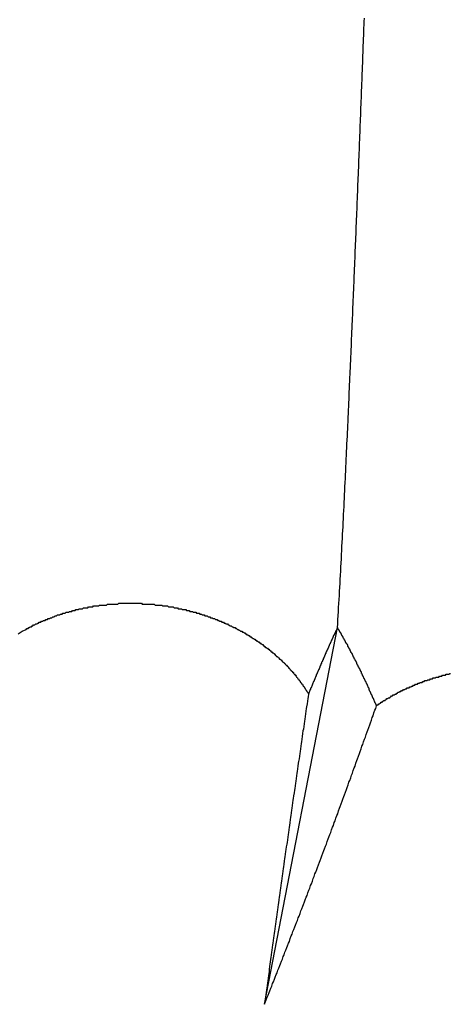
# Model space of a CAD drawing. Extents: x 1107 to 4046, y 937 to 3355.
# Tile 485 of 656: x 2190.1 to 2190.579, y 2668.053 to 2669.148. Entities that reach past the tile are written whole.
import ezdxf

# ---------------------------------------------------------------- set-up
doc = ezdxf.new("R2010")
doc.units = 0
doc.layers.add('KF_VIDA_L___C_REAR', color=7, linetype='CONTINUOUS')

# ---------------------------------------------------------------- blocks, each defined once
blk = doc.blocks.new('KF_VIDA_L___C_REAR')
at = {"layer": 'KF_VIDA_L___C_REAR'}
blk.add_line((3.393293, 978.840249), (3.474426, 979.258898), dxfattribs=at)
for points in [[(3.47443, 979.259, 0), (3.47469, 979.263, 0), (3.47496, 979.268, 0), (3.47522, 979.272, 0), (3.47548, 979.277, 0), (3.47574, 979.281, 0), (3.476, 979.286, 0), (3.47626, 979.29, 0), (3.47651, 979.295, 0), (3.47676, 979.299, 0), (3.47701, 979.304, 0), (3.47726, 979.308, 0), (3.47751, 979.313, 0), (3.47776, 979.317, 0), (3.478, 979.322, 0), (3.47825, 979.326, 0), (3.47849, 979.331, 0), (3.47873, 979.335, 0), (3.47897, 979.34, 0), (3.47921, 979.345, 0), (3.47944, 979.349, 0), (3.47967, 979.354, 0), (3.47991, 979.358, 0), (3.48014, 979.363, 0), (3.48037, 979.367, 0), (3.48059, 979.371, 0), (3.48082, 979.376, 0), (3.48105, 979.38, 0), (3.48127, 979.385, 0), (3.48149, 979.389, 0), (3.48171, 979.394, 0), (3.48193, 979.398, 0), (3.48215, 979.403, 0), (3.48236, 979.407, 0), (3.48257, 979.411, 0), (3.48279, 979.416, 0), (3.483, 979.42, 0), (3.48321, 979.425, 0), (3.48341, 979.429, 0), (3.48362, 979.433, 0), (3.48383, 979.438, 0), (3.48403, 979.442, 0), (3.48423, 979.446, 0), (3.48443, 979.451, 0), (3.48463, 979.455, 0), (3.48483, 979.459, 0), (3.48502, 979.463, 0), (3.48522, 979.468, 0), (3.48541, 979.472, 0), (3.4856, 979.476, 0), (3.48579, 979.48, 0), (3.48598, 979.484, 0), (3.48617, 979.488, 0), (3.48636, 979.493, 0), (3.48654, 979.497, 0), (3.48672, 979.501, 0), (3.4869, 979.505, 0), (3.48708, 979.509, 0), (3.48726, 979.513, 0), (3.48744, 979.517, 0), (3.48762, 979.521, 0), (3.48779, 979.525, 0), (3.48797, 979.529, 0), (3.48814, 979.533, 0), (3.48831, 979.537, 0), (3.48849, 979.541, 0), (3.48866, 979.544, 0), (3.48883, 979.548, 0), (3.48901, 979.552, 0), (3.48918, 979.556, 0), (3.48935, 979.56, 0), (3.48952, 979.564, 0), (3.48969, 979.568, 0), (3.48986, 979.572, 0), (3.49003, 979.576, 0), (3.4902, 979.58, 0), (3.49037, 979.584, 0), (3.49053, 979.588, 0), (3.4907, 979.592, 0), (3.49087, 979.596, 0), (3.49104, 979.6, 0), (3.4912, 979.603, 0), (3.49137, 979.607, 0), (3.49154, 979.611, 0), (3.4917, 979.615, 0), (3.49187, 979.619, 0), (3.49203, 979.623, 0), (3.49219, 979.627, 0), (3.49236, 979.631, 0), (3.49252, 979.635, 0), (3.49268, 979.639, 0), (3.49285, 979.643, 0), (3.49301, 979.647, 0), (3.49317, 979.65, 0), (3.49333, 979.654, 0), (3.49349, 979.658, 0), (3.49366, 979.662, 0), (3.49382, 979.666, 0), (3.49398, 979.67, 0), (3.49414, 979.674, 0), (3.4943, 979.678, 0), (3.49445, 979.682, 0), (3.49461, 979.686, 0), (3.49477, 979.689, 0), (3.49493, 979.693, 0), (3.49509, 979.697, 0), (3.49525, 979.701, 0), (3.4954, 979.705, 0), (3.49556, 979.709, 0), (3.49572, 979.713, 0), (3.49587, 979.717, 0), (3.49603, 979.721, 0), (3.49618, 979.724, 0), (3.49634, 979.728, 0), (3.49649, 979.732, 0), (3.49665, 979.736, 0), (3.4968, 979.74, 0), (3.49696, 979.744, 0), (3.49711, 979.748, 0), (3.49726, 979.752, 0), (3.49742, 979.756, 0), (3.49757, 979.759, 0), (3.49772, 979.763, 0), (3.49787, 979.767, 0), (3.49803, 979.771, 0), (3.49818, 979.775, 0), (3.49833, 979.779, 0), (3.49848, 979.783, 0), (3.49863, 979.787, 0), (3.49878, 979.79, 0), (3.49893, 979.794, 0), (3.49908, 979.798, 0), (3.49923, 979.802, 0), (3.49938, 979.806, 0), (3.49953, 979.81, 0), (3.49968, 979.814, 0), (3.49983, 979.818, 0), (3.49998, 979.821, 0), (3.50013, 979.825, 0), (3.50028, 979.829, 0), (3.50042, 979.833, 0), (3.50057, 979.837, 0), (3.50072, 979.841, 0), (3.50087, 979.845, 0), (3.50101, 979.848, 0), (3.50116, 979.852, 0), (3.50131, 979.856, 0), (3.50145, 979.86, 0), (3.5016, 979.864, 0), (3.50175, 979.868, 0), (3.50189, 979.872, 0), (3.50204, 979.875, 0), (3.50218, 979.879, 0), (3.50233, 979.883, 0), (3.50247, 979.887, 0), (3.50262, 979.891, 0), (3.50276, 979.895, 0), (3.50291, 979.899, 0), (3.50305, 979.902, 0), (3.5032, 979.906, 0), (3.50334, 979.91, 0), (3.50349, 979.914, 0), (3.50363, 979.918, 0), (3.50377, 979.922, 0), (3.50392, 979.926, 0), (3.50406, 979.929, 0), (3.5042, 979.933, 0), (3.50435, 979.937, 0)], [(3.12798, 979.257, 0), (3.12872, 979.258, 0), (3.12946, 979.258, 0), (3.13021, 979.258, 0), (3.13096, 979.259, 0), (3.13172, 979.259, 0), (3.13247, 979.26, 0), (3.13324, 979.26, 0), (3.134, 979.26, 0), (3.13477, 979.261, 0), (3.13554, 979.261, 0), (3.13632, 979.262, 0), (3.1371, 979.262, 0), (3.13788, 979.262, 0), (3.13867, 979.263, 0), (3.13946, 979.263, 0), (3.14025, 979.263, 0), (3.14105, 979.264, 0), (3.14185, 979.264, 0), (3.14265, 979.265, 0), (3.14346, 979.265, 0), (3.14426, 979.265, 0), (3.14508, 979.266, 0), (3.14589, 979.266, 0), (3.14671, 979.266, 0), (3.14753, 979.267, 0), (3.14836, 979.267, 0), (3.14918, 979.267, 0), (3.15001, 979.268, 0), (3.15085, 979.268, 0), (3.15168, 979.268, 0), (3.15252, 979.269, 0), (3.15336, 979.269, 0), (3.15421, 979.269, 0), (3.15505, 979.27, 0), (3.1559, 979.27, 0), (3.15676, 979.27, 0), (3.15761, 979.271, 0), (3.15847, 979.271, 0), (3.15933, 979.271, 0), (3.1602, 979.272, 0), (3.16106, 979.272, 0), (3.16193, 979.272, 0), (3.1628, 979.273, 0), (3.16367, 979.273, 0), (3.16455, 979.273, 0), (3.16543, 979.273, 0), (3.16631, 979.274, 0), (3.16719, 979.274, 0), (3.16808, 979.274, 0), (3.16896, 979.275, 0), (3.16985, 979.275, 0), (3.17075, 979.275, 0), (3.17164, 979.275, 0), (3.17254, 979.276, 0), (3.17344, 979.276, 0), (3.17434, 979.276, 0), (3.17524, 979.276, 0), (3.17614, 979.277, 0), (3.17705, 979.277, 0), (3.17796, 979.277, 0), (3.17887, 979.277, 0), (3.17978, 979.278, 0), (3.1807, 979.278, 0), (3.18162, 979.278, 0), (3.18253, 979.278, 0), (3.18345, 979.279, 0), (3.18438, 979.279, 0), (3.1853, 979.279, 0), (3.18623, 979.279, 0), (3.18715, 979.28, 0), (3.18808, 979.28, 0), (3.18901, 979.28, 0), (3.18995, 979.28, 0), (3.19088, 979.28, 0), (3.19181, 979.281, 0), (3.19275, 979.281, 0), (3.19369, 979.281, 0), (3.19463, 979.281, 0), (3.19557, 979.281, 0), (3.19651, 979.281, 0), (3.19746, 979.282, 0), (3.1984, 979.282, 0), (3.19935, 979.282, 0), (3.2003, 979.282, 0), (3.20125, 979.282, 0), (3.2022, 979.282, 0), (3.20315, 979.283, 0), (3.2041, 979.283, 0), (3.20506, 979.283, 0), (3.20601, 979.283, 0), (3.20697, 979.283, 0), (3.20793, 979.283, 0), (3.20888, 979.283, 0), (3.20984, 979.284, 0), (3.2108, 979.284, 0), (3.21176, 979.284, 0), (3.21273, 979.284, 0), (3.21369, 979.284, 0), (3.21465, 979.284, 0), (3.21562, 979.284, 0), (3.21658, 979.284, 0), (3.21755, 979.284, 0), (3.21851, 979.285, 0), (3.21948, 979.285, 0), (3.22045, 979.285, 0), (3.22141, 979.285, 0), (3.22238, 979.285, 0), (3.22335, 979.285, 0), (3.22432, 979.285, 0), (3.22529, 979.285, 0), (3.22626, 979.285, 0), (3.22722, 979.285, 0), (3.22819, 979.285, 0), (3.22916, 979.285, 0), (3.23013, 979.285, 0), (3.2311, 979.286, 0), (3.23207, 979.286, 0), (3.23304, 979.286, 0), (3.23401, 979.286, 0), (3.23498, 979.286, 0), (3.23595, 979.286, 0), (3.23692, 979.286, 0), (3.23789, 979.286, 0), (3.23886, 979.286, 0), (3.23983, 979.286, 0), (3.2408, 979.286, 0), (3.24177, 979.286, 0), (3.24274, 979.286, 0), (3.24371, 979.286, 0), (3.24467, 979.286, 0), (3.24564, 979.286, 0), (3.24661, 979.286, 0), (3.24757, 979.286, 0), (3.24854, 979.286, 0), (3.2495, 979.286, 0), (3.25047, 979.286, 0), (3.25143, 979.286, 0), (3.25239, 979.286, 0), (3.25336, 979.286, 0), (3.25432, 979.286, 0), (3.25528, 979.286, 0), (3.25624, 979.286, 0), (3.25719, 979.285, 0), (3.25815, 979.285, 0), (3.25911, 979.285, 0), (3.26006, 979.285, 0), (3.26102, 979.285, 0), (3.26197, 979.285, 0), (3.26292, 979.285, 0), (3.26387, 979.285, 0), (3.26482, 979.285, 0), (3.26577, 979.285, 0), (3.26672, 979.285, 0), (3.26767, 979.285, 0), (3.26861, 979.285, 0), (3.26955, 979.285, 0), (3.27049, 979.285, 0), (3.27143, 979.284, 0), (3.27237, 979.284, 0), (3.27331, 979.284, 0), (3.27424, 979.284, 0), (3.27518, 979.284, 0), (3.27611, 979.284, 0), (3.27704, 979.284, 0), (3.27797, 979.284, 0), (3.27889, 979.284, 0), (3.27982, 979.283, 0), (3.28074, 979.283, 0), (3.28166, 979.283, 0), (3.28258, 979.283, 0), (3.2835, 979.283, 0), (3.28442, 979.283, 0), (3.28534, 979.283, 0), (3.28626, 979.282, 0), (3.28718, 979.282, 0), (3.2881, 979.282, 0), (3.28902, 979.282, 0), (3.28994, 979.282, 0), (3.29086, 979.282, 0), (3.29179, 979.282, 0), (3.29271, 979.281, 0), (3.29364, 979.281, 0), (3.29456, 979.281, 0), (3.29549, 979.281, 0), (3.29641, 979.281, 0), (3.29734, 979.28, 0), (3.29826, 979.28, 0), (3.29919, 979.28, 0), (3.30012, 979.28, 0), (3.30104, 979.28, 0), (3.30197, 979.279, 0), (3.3029, 979.279, 0), (3.30383, 979.279, 0), (3.30475, 979.279, 0), (3.30568, 979.279, 0), (3.30661, 979.278, 0), (3.30753, 979.278, 0), (3.30846, 979.278, 0), (3.30939, 979.278, 0), (3.31031, 979.277, 0), (3.31124, 979.277, 0), (3.31216, 979.277, 0), (3.31309, 979.277, 0), (3.31401, 979.276, 0), (3.31494, 979.276, 0), (3.31586, 979.276, 0), (3.31678, 979.276, 0), (3.31771, 979.275, 0), (3.31863, 979.275, 0), (3.31955, 979.275, 0), (3.32047, 979.275, 0), (3.32139, 979.274, 0), (3.32231, 979.274, 0), (3.32323, 979.274, 0), (3.32414, 979.273, 0), (3.32506, 979.273, 0), (3.32598, 979.273, 0), (3.32689, 979.272, 0), (3.3278, 979.272, 0), (3.32872, 979.272, 0), (3.32963, 979.272, 0), (3.33054, 979.271, 0), (3.33145, 979.271, 0), (3.33236, 979.271, 0), (3.33326, 979.27, 0), (3.33417, 979.27, 0), (3.33507, 979.27, 0), (3.33598, 979.269, 0), (3.33688, 979.269, 0), (3.33778, 979.269, 0), (3.33868, 979.268, 0), (3.33957, 979.268, 0), (3.34047, 979.268, 0), (3.34136, 979.267, 0), (3.34226, 979.267, 0), (3.34315, 979.266, 0), (3.34403, 979.266, 0), (3.34492, 979.266, 0), (3.34581, 979.265, 0), (3.34669, 979.265, 0), (3.34757, 979.265, 0), (3.34845, 979.264, 0), (3.34933, 979.264, 0), (3.35021, 979.263, 0), (3.35108, 979.263, 0), (3.35195, 979.263, 0), (3.35282, 979.262, 0), (3.35369, 979.262, 0), (3.35455, 979.261, 0), (3.35542, 979.261, 0), (3.35628, 979.261, 0), (3.35713, 979.26, 0), (3.35799, 979.26, 0), (3.35884, 979.259, 0), (3.3597, 979.259, 0), (3.36054, 979.259, 0), (3.36139, 979.258, 0), (3.36223, 979.258, 0), (3.36308, 979.257, 0), (3.36391, 979.257, 0), (3.36475, 979.256, 0), (3.36558, 979.256, 0), (3.36642, 979.255, 0), (3.36724, 979.255, 0), (3.36807, 979.255, 0), (3.36889, 979.254, 0), (3.36971, 979.254, 0), (3.37053, 979.253, 0), (3.37134, 979.253, 0), (3.37216, 979.252, 0), (3.37297, 979.252, 0), (3.37377, 979.251, 0), (3.37457, 979.251, 0), (3.37538, 979.25, 0), (3.37617, 979.25, 0), (3.37697, 979.249, 0), (3.37776, 979.249, 0), (3.37855, 979.248, 0), (3.37933, 979.248, 0), (3.38012, 979.247, 0), (3.3809, 979.247, 0), (3.38167, 979.246, 0), (3.38245, 979.246, 0), (3.38322, 979.245, 0), (3.38399, 979.245, 0), (3.38475, 979.244, 0), (3.38551, 979.244, 0), (3.38627, 979.243, 0), (3.38702, 979.243, 0), (3.38778, 979.242, 0), (3.38852, 979.242, 0), (3.38927, 979.241, 0), (3.39001, 979.241, 0), (3.39075, 979.24, 0), (3.39149, 979.24, 0), (3.39222, 979.239, 0), (3.39295, 979.238, 0), (3.39367, 979.238, 0), (3.39439, 979.237, 0), (3.39511, 979.237, 0), (3.39582, 979.236, 0), (3.39654, 979.236, 0), (3.39724, 979.235, 0), (3.39795, 979.235, 0), (3.39865, 979.234, 0), (3.39934, 979.234, 0), (3.40004, 979.233, 0), (3.40073, 979.232, 0), (3.40141, 979.232, 0), (3.4021, 979.231, 0), (3.40277, 979.231, 0), (3.40345, 979.23, 0), (3.40412, 979.23, 0), (3.40479, 979.229, 0), (3.40545, 979.228, 0), (3.40611, 979.228, 0), (3.40677, 979.227, 0), (3.40742, 979.227, 0), (3.40807, 979.226, 0), (3.40871, 979.226, 0), (3.40935, 979.225, 0), (3.40999, 979.224, 0), (3.41062, 979.224, 0), (3.41125, 979.223, 0), (3.41187, 979.223, 0), (3.4125, 979.222, 0), (3.41311, 979.221, 0), (3.41372, 979.221, 0), (3.41433, 979.22, 0), (3.41494, 979.22, 0), (3.41554, 979.219, 0), (3.41613, 979.219, 0), (3.41672, 979.218, 0), (3.41731, 979.217, 0), (3.41789, 979.217, 0), (3.41847, 979.216, 0), (3.41905, 979.216, 0), (3.41962, 979.215, 0), (3.42018, 979.214, 0), (3.42075, 979.214, 0), (3.42131, 979.213, 0), (3.42186, 979.212, 0), (3.42242, 979.212, 0), (3.42297, 979.211, 0), (3.42352, 979.211, 0), (3.42407, 979.21, 0), (3.42461, 979.209, 0), (3.42516, 979.209, 0), (3.4257, 979.208, 0), (3.42623, 979.207, 0), (3.42677, 979.207, 0), (3.4273, 979.206, 0), (3.42783, 979.206, 0), (3.42835, 979.205, 0), (3.42887, 979.204, 0), (3.42939, 979.204, 0), (3.42991, 979.203, 0), (3.43043, 979.202, 0), (3.43094, 979.202, 0), (3.43144, 979.201, 0), (3.43195, 979.2, 0), (3.43245, 979.2, 0), (3.43295, 979.199, 0), (3.43344, 979.198, 0), (3.43394, 979.198, 0), (3.43443, 979.197, 0), (3.43491, 979.196, 0), (3.43539, 979.196, 0), (3.43587, 979.195, 0), (3.43635, 979.194, 0), (3.43682, 979.194, 0), (3.43729, 979.193, 0), (3.43775, 979.192, 0), (3.43822, 979.192, 0), (3.43867, 979.191, 0), (3.43913, 979.19, 0), (3.43958, 979.189, 0), (3.44003, 979.189, 0), (3.44047, 979.188, 0), (3.44091, 979.187, 0), (3.44135, 979.187, 0), (3.44178, 979.186, 0), (3.44221, 979.185, 0)], [(3.47443, 979.259, 0), (3.47423, 979.258, 0), (3.47402, 979.258, 0), (3.47382, 979.258, 0), (3.47362, 979.257, 0), (3.47341, 979.257, 0), (3.47321, 979.256, 0), (3.473, 979.256, 0), (3.4728, 979.255, 0), (3.47259, 979.255, 0), (3.47238, 979.255, 0), (3.47217, 979.254, 0), (3.47196, 979.254, 0), (3.47175, 979.253, 0), (3.47154, 979.253, 0), (3.47132, 979.252, 0), (3.47111, 979.252, 0), (3.4709, 979.251, 0), (3.47068, 979.251, 0), (3.47047, 979.251, 0), (3.47025, 979.25, 0), (3.47003, 979.25, 0), (3.46981, 979.249, 0), (3.46959, 979.249, 0), (3.46937, 979.248, 0), (3.46915, 979.248, 0), (3.46893, 979.247, 0), (3.46871, 979.247, 0), (3.46848, 979.246, 0), (3.46826, 979.246, 0), (3.46803, 979.245, 0), (3.46781, 979.245, 0), (3.46758, 979.244, 0), (3.46735, 979.244, 0), (3.46712, 979.243, 0), (3.4669, 979.243, 0), (3.46667, 979.242, 0), (3.46643, 979.242, 0), (3.4662, 979.241, 0), (3.46597, 979.241, 0), (3.46574, 979.24, 0), (3.4655, 979.24, 0), (3.46527, 979.239, 0), (3.46503, 979.239, 0), (3.4648, 979.238, 0), (3.46456, 979.238, 0), (3.46432, 979.237, 0), (3.46408, 979.236, 0), (3.46384, 979.236, 0), (3.4636, 979.235, 0), (3.46336, 979.235, 0), (3.46312, 979.234, 0), (3.46287, 979.234, 0), (3.46263, 979.233, 0), (3.46239, 979.233, 0), (3.46214, 979.232, 0), (3.46189, 979.232, 0), (3.46165, 979.231, 0), (3.4614, 979.23, 0), (3.46115, 979.23, 0), (3.4609, 979.229, 0), (3.46065, 979.229, 0), (3.4604, 979.228, 0), (3.46015, 979.228, 0), (3.4599, 979.227, 0), (3.45964, 979.226, 0), (3.45939, 979.226, 0), (3.45913, 979.225, 0), (3.45888, 979.225, 0), (3.45862, 979.224, 0), (3.45837, 979.223, 0), (3.45811, 979.223, 0), (3.45785, 979.222, 0), (3.45759, 979.222, 0), (3.45733, 979.221, 0), (3.45707, 979.221, 0), (3.45681, 979.22, 0), (3.45655, 979.219, 0), (3.45628, 979.219, 0), (3.45602, 979.218, 0), (3.45575, 979.217, 0), (3.45549, 979.217, 0), (3.45522, 979.216, 0), (3.45496, 979.216, 0), (3.45469, 979.215, 0), (3.45442, 979.214, 0), (3.45415, 979.214, 0), (3.45388, 979.213, 0), (3.45361, 979.212, 0), (3.45334, 979.212, 0), (3.45307, 979.211, 0), (3.4528, 979.211, 0), (3.45252, 979.21, 0), (3.45225, 979.209, 0), (3.45197, 979.209, 0), (3.4517, 979.208, 0), (3.45142, 979.207, 0), (3.45115, 979.207, 0), (3.45087, 979.206, 0), (3.45059, 979.205, 0), (3.45031, 979.205, 0), (3.45003, 979.204, 0), (3.44975, 979.203, 0), (3.44947, 979.203, 0), (3.44919, 979.202, 0), (3.4489, 979.201, 0), (3.44862, 979.201, 0), (3.44834, 979.2, 0), (3.44805, 979.199, 0), (3.44777, 979.199, 0), (3.44748, 979.198, 0), (3.44719, 979.197, 0), (3.44691, 979.197, 0), (3.44662, 979.196, 0), (3.44633, 979.195, 0), (3.44604, 979.194, 0), (3.44575, 979.194, 0), (3.44546, 979.193, 0), (3.44517, 979.192, 0), (3.44487, 979.192, 0), (3.44458, 979.191, 0), (3.44429, 979.19, 0), (3.44399, 979.19, 0), (3.4437, 979.189, 0), (3.4434, 979.188, 0), (3.4431, 979.187, 0), (3.44281, 979.187, 0), (3.44251, 979.186, 0), (3.44221, 979.185, 0)], [(3.51791, 979.172, 0), (3.51754, 979.173, 0), (3.51717, 979.174, 0), (3.5168, 979.175, 0), (3.51643, 979.175, 0), (3.51607, 979.176, 0), (3.5157, 979.177, 0), (3.51533, 979.178, 0), (3.51496, 979.179, 0), (3.5146, 979.18, 0), (3.51423, 979.18, 0), (3.51387, 979.181, 0), (3.5135, 979.182, 0), (3.51314, 979.183, 0), (3.51277, 979.184, 0), (3.51241, 979.184, 0), (3.51205, 979.185, 0), (3.51168, 979.186, 0), (3.51132, 979.187, 0), (3.51096, 979.188, 0), (3.5106, 979.188, 0), (3.51023, 979.189, 0), (3.50987, 979.19, 0), (3.50951, 979.191, 0), (3.50915, 979.192, 0), (3.50879, 979.192, 0), (3.50843, 979.193, 0), (3.50807, 979.194, 0), (3.50772, 979.195, 0), (3.50736, 979.196, 0), (3.507, 979.196, 0), (3.50664, 979.197, 0), (3.50629, 979.198, 0), (3.50593, 979.199, 0), (3.50557, 979.199, 0), (3.50522, 979.2, 0), (3.50486, 979.201, 0), (3.50451, 979.202, 0), (3.50416, 979.202, 0), (3.5038, 979.203, 0), (3.50345, 979.204, 0), (3.5031, 979.205, 0), (3.50274, 979.205, 0), (3.50239, 979.206, 0), (3.50204, 979.207, 0), (3.50169, 979.208, 0), (3.50134, 979.208, 0), (3.50099, 979.209, 0), (3.50064, 979.21, 0), (3.50029, 979.21, 0), (3.49994, 979.211, 0), (3.4996, 979.212, 0), (3.49925, 979.213, 0), (3.4989, 979.213, 0), (3.49856, 979.214, 0), (3.49821, 979.215, 0), (3.49786, 979.215, 0), (3.49752, 979.216, 0), (3.49718, 979.217, 0), (3.49683, 979.217, 0), (3.49649, 979.218, 0), (3.49615, 979.219, 0), (3.4958, 979.22, 0), (3.49546, 979.22, 0), (3.49512, 979.221, 0), (3.49478, 979.222, 0), (3.49444, 979.222, 0), (3.4941, 979.223, 0), (3.49376, 979.224, 0), (3.49342, 979.224, 0), (3.49308, 979.225, 0), (3.49274, 979.226, 0), (3.49241, 979.226, 0), (3.49207, 979.227, 0), (3.49173, 979.228, 0), (3.4914, 979.228, 0), (3.49106, 979.229, 0), (3.49073, 979.23, 0), (3.49039, 979.23, 0), (3.49006, 979.231, 0), (3.48973, 979.231, 0), (3.4894, 979.232, 0), (3.48906, 979.233, 0), (3.48873, 979.233, 0), (3.4884, 979.234, 0), (3.48807, 979.235, 0), (3.48774, 979.235, 0), (3.48741, 979.236, 0), (3.48708, 979.236, 0), (3.48676, 979.237, 0), (3.48643, 979.238, 0), (3.4861, 979.238, 0), (3.48578, 979.239, 0), (3.48545, 979.24, 0), (3.48513, 979.24, 0), (3.4848, 979.241, 0), (3.48448, 979.241, 0), (3.48415, 979.242, 0), (3.48383, 979.242, 0), (3.48351, 979.243, 0), (3.48319, 979.244, 0), (3.48287, 979.244, 0), (3.48255, 979.245, 0), (3.48223, 979.245, 0), (3.48191, 979.246, 0), (3.48159, 979.247, 0), (3.48127, 979.247, 0), (3.48095, 979.248, 0), (3.48064, 979.248, 0), (3.48032, 979.249, 0), (3.48, 979.249, 0), (3.47969, 979.25, 0), (3.47937, 979.25, 0), (3.47906, 979.251, 0), (3.47875, 979.252, 0), (3.47843, 979.252, 0), (3.47812, 979.253, 0), (3.47781, 979.253, 0), (3.4775, 979.254, 0), (3.47719, 979.254, 0), (3.47688, 979.255, 0), (3.47657, 979.255, 0), (3.47626, 979.256, 0), (3.47595, 979.256, 0), (3.47565, 979.257, 0), (3.47534, 979.257, 0), (3.47504, 979.258, 0), (3.47473, 979.258, 0), (3.47443, 979.259, 0)], [(3.11921, 979.252, 0), (3.12359, 979.255, 0), (3.12798, 979.257, 0)], [(3.51791, 979.172, 0), (3.51853, 979.173, 0), (3.51915, 979.173, 0), (3.51977, 979.173, 0), (3.5204, 979.174, 0), (3.52102, 979.174, 0), (3.52165, 979.175, 0), (3.52228, 979.175, 0), (3.52291, 979.176, 0), (3.52354, 979.176, 0), (3.52418, 979.176, 0), (3.52481, 979.177, 0), (3.52545, 979.177, 0), (3.52609, 979.178, 0), (3.52673, 979.178, 0), (3.52737, 979.178, 0), (3.52801, 979.179, 0), (3.52865, 979.179, 0), (3.5293, 979.18, 0), (3.52994, 979.18, 0), (3.53059, 979.18, 0), (3.53124, 979.181, 0), (3.53189, 979.181, 0), (3.53254, 979.181, 0), (3.53319, 979.182, 0), (3.53384, 979.182, 0), (3.5345, 979.183, 0), (3.53515, 979.183, 0), (3.53581, 979.183, 0), (3.53647, 979.184, 0), (3.53712, 979.184, 0), (3.53778, 979.184, 0), (3.53844, 979.185, 0), (3.5391, 979.185, 0), (3.53976, 979.185, 0), (3.54043, 979.186, 0), (3.54109, 979.186, 0), (3.54175, 979.187, 0), (3.54242, 979.187, 0), (3.54309, 979.187, 0), (3.54376, 979.188, 0), (3.54444, 979.188, 0), (3.54511, 979.188, 0), (3.54579, 979.189, 0), (3.54648, 979.189, 0), (3.54716, 979.189, 0), (3.54785, 979.19, 0), (3.54854, 979.19, 0), (3.54923, 979.19, 0), (3.54992, 979.191, 0), (3.55062, 979.191, 0), (3.55132, 979.191, 0), (3.55202, 979.192, 0), (3.55273, 979.192, 0), (3.55343, 979.192, 0), (3.55414, 979.192, 0), (3.55485, 979.193, 0), (3.55557, 979.193, 0), (3.55628, 979.193, 0), (3.557, 979.194, 0), (3.55772, 979.194, 0), (3.55844, 979.194, 0), (3.55917, 979.195, 0), (3.55989, 979.195, 0), (3.56062, 979.195, 0), (3.56135, 979.196, 0), (3.56209, 979.196, 0), (3.56282, 979.196, 0), (3.56356, 979.196, 0), (3.5643, 979.197, 0), (3.56504, 979.197, 0), (3.56578, 979.197, 0), (3.56653, 979.198, 0), (3.56728, 979.198, 0), (3.56803, 979.198, 0), (3.56878, 979.198, 0), (3.56953, 979.199, 0), (3.57029, 979.199, 0), (3.57104, 979.199, 0), (3.5718, 979.2, 0), (3.57256, 979.2, 0), (3.57332, 979.2, 0), (3.57409, 979.2, 0), (3.57485, 979.201, 0), (3.57562, 979.201, 0), (3.57639, 979.201, 0), (3.57716, 979.201, 0), (3.57793, 979.202, 0), (3.57871, 979.202, 0), (3.57948, 979.202, 0), (3.58026, 979.202, 0), (3.58104, 979.203, 0), (3.58182, 979.203, 0), (3.5826, 979.203, 0), (3.58339, 979.203, 0), (3.58417, 979.204, 0), (3.58496, 979.204, 0), (3.58575, 979.204, 0), (3.58654, 979.204, 0), (3.58733, 979.204, 0), (3.58812, 979.205, 0), (3.58892, 979.205, 0), (3.58971, 979.205, 0), (3.59051, 979.205, 0), (3.59131, 979.206, 0), (3.5921, 979.206, 0), (3.59291, 979.206, 0), (3.59371, 979.206, 0), (3.59451, 979.206, 0), (3.59531, 979.207, 0), (3.59612, 979.207, 0), (3.59693, 979.207, 0), (3.59774, 979.207, 0), (3.59854, 979.207, 0), (3.59935, 979.208, 0), (3.60017, 979.208, 0)], [(3.44221, 979.185, 0), (3.4418, 979.182, 0), (3.44139, 979.18, 0), (3.44097, 979.177, 0), (3.44056, 979.174, 0), (3.44015, 979.171, 0), (3.43974, 979.169, 0), (3.43933, 979.166, 0), (3.43892, 979.163, 0), (3.43851, 979.16, 0), (3.43811, 979.157, 0), (3.4377, 979.155, 0), (3.43729, 979.152, 0), (3.43688, 979.149, 0), (3.43648, 979.146, 0), (3.43607, 979.144, 0), (3.43566, 979.141, 0), (3.43526, 979.138, 0), (3.43486, 979.135, 0), (3.43445, 979.132, 0), (3.43405, 979.13, 0), (3.43364, 979.127, 0), (3.43324, 979.124, 0), (3.43284, 979.121, 0), (3.43244, 979.119, 0), (3.43204, 979.116, 0), (3.43164, 979.113, 0), (3.43124, 979.11, 0), (3.43084, 979.108, 0), (3.43044, 979.105, 0), (3.43004, 979.102, 0), (3.42964, 979.099, 0), (3.42924, 979.097, 0), (3.42884, 979.094, 0), (3.42845, 979.091, 0), (3.42805, 979.088, 0), (3.42765, 979.086, 0), (3.42726, 979.083, 0), (3.42686, 979.08, 0), (3.42647, 979.078, 0), (3.42607, 979.075, 0), (3.42568, 979.072, 0), (3.42529, 979.069, 0), (3.42489, 979.067, 0), (3.4245, 979.064, 0), (3.42411, 979.061, 0), (3.42372, 979.058, 0), (3.42333, 979.056, 0), (3.42294, 979.053, 0), (3.42255, 979.05, 0), (3.42216, 979.048, 0), (3.42177, 979.045, 0), (3.42138, 979.042, 0), (3.42099, 979.039, 0), (3.42061, 979.037, 0), (3.42022, 979.034, 0), (3.41983, 979.031, 0), (3.41945, 979.029, 0), (3.41906, 979.026, 0), (3.41868, 979.023, 0), (3.41829, 979.02, 0), (3.41791, 979.018, 0), (3.41753, 979.015, 0), (3.41714, 979.012, 0), (3.41676, 979.01, 0), (3.41638, 979.007, 0), (3.416, 979.004, 0), (3.41562, 979.002, 0), (3.41523, 978.999, 0), (3.41485, 978.996, 0), (3.41447, 978.993, 0), (3.4141, 978.991, 0), (3.41372, 978.988, 0), (3.41334, 978.985, 0), (3.41296, 978.983, 0), (3.41258, 978.98, 0), (3.41221, 978.977, 0), (3.41183, 978.975, 0), (3.41146, 978.972, 0), (3.41108, 978.969, 0), (3.41071, 978.967, 0), (3.41033, 978.964, 0), (3.40996, 978.961, 0), (3.40958, 978.959, 0), (3.40921, 978.956, 0), (3.40884, 978.953, 0), (3.40847, 978.951, 0), (3.4081, 978.948, 0), (3.40772, 978.945, 0), (3.40735, 978.943, 0), (3.40698, 978.94, 0), (3.40661, 978.937, 0), (3.40625, 978.935, 0), (3.40588, 978.932, 0), (3.40551, 978.929, 0), (3.40514, 978.927, 0), (3.40478, 978.924, 0), (3.40441, 978.921, 0), (3.40404, 978.919, 0), (3.40368, 978.916, 0), (3.40331, 978.914, 0), (3.40295, 978.911, 0), (3.40258, 978.908, 0), (3.40222, 978.906, 0), (3.40186, 978.903, 0), (3.40149, 978.9, 0), (3.40113, 978.898, 0), (3.40077, 978.895, 0), (3.40041, 978.892, 0), (3.40005, 978.89, 0), (3.39969, 978.887, 0), (3.39933, 978.885, 0), (3.39897, 978.882, 0), (3.39861, 978.879, 0), (3.39825, 978.877, 0), (3.3979, 978.874, 0), (3.39754, 978.872, 0), (3.39718, 978.869, 0), (3.39683, 978.866, 0), (3.39647, 978.864, 0), (3.39612, 978.861, 0), (3.39576, 978.858, 0), (3.39541, 978.856, 0), (3.39505, 978.853, 0), (3.3947, 978.851, 0), (3.39435, 978.848, 0), (3.394, 978.845, 0), (3.39364, 978.843, 0), (3.39329, 978.84, 0)], [(3.39329, 978.84, 0), (3.39429, 978.843, 0), (3.39528, 978.845, 0), (3.39627, 978.848, 0), (3.39726, 978.85, 0), (3.39825, 978.853, 0), (3.39924, 978.855, 0), (3.40023, 978.858, 0), (3.40123, 978.86, 0), (3.40222, 978.863, 0), (3.40321, 978.865, 0), (3.4042, 978.868, 0), (3.40518, 978.87, 0), (3.40617, 978.873, 0), (3.40716, 978.875, 0), (3.40815, 978.878, 0), (3.40914, 978.88, 0), (3.41013, 978.883, 0), (3.41112, 978.885, 0), (3.4121, 978.888, 0), (3.41309, 978.89, 0), (3.41408, 978.893, 0), (3.41506, 978.895, 0), (3.41605, 978.898, 0), (3.41704, 978.9, 0), (3.41802, 978.903, 0), (3.41901, 978.905, 0), (3.41999, 978.908, 0), (3.42098, 978.91, 0), (3.42196, 978.913, 0), (3.42295, 978.916, 0), (3.42393, 978.918, 0), (3.42491, 978.921, 0), (3.4259, 978.923, 0), (3.42688, 978.926, 0), (3.42786, 978.928, 0), (3.42885, 978.931, 0), (3.42983, 978.933, 0), (3.43081, 978.936, 0), (3.43179, 978.938, 0), (3.43277, 978.941, 0), (3.43375, 978.944, 0), (3.43473, 978.946, 0), (3.43571, 978.949, 0), (3.43669, 978.951, 0), (3.43767, 978.954, 0), (3.43865, 978.956, 0), (3.43963, 978.959, 0), (3.44061, 978.961, 0), (3.44159, 978.964, 0), (3.44257, 978.967, 0), (3.44355, 978.969, 0), (3.44453, 978.972, 0), (3.4455, 978.974, 0), (3.44648, 978.977, 0), (3.44746, 978.98, 0), (3.44843, 978.982, 0), (3.44941, 978.985, 0), (3.45039, 978.987, 0), (3.45136, 978.99, 0), (3.45234, 978.992, 0), (3.45331, 978.995, 0), (3.45429, 978.998, 0), (3.45526, 979, 0), (3.45623, 979.003, 0), (3.45721, 979.005, 0), (3.45818, 979.008, 0), (3.45915, 979.011, 0), (3.46013, 979.013, 0), (3.4611, 979.016, 0), (3.46207, 979.018, 0), (3.46304, 979.021, 0), (3.46402, 979.024, 0), (3.46499, 979.026, 0), (3.46596, 979.029, 0), (3.46693, 979.031, 0), (3.4679, 979.034, 0), (3.46887, 979.037, 0), (3.46984, 979.039, 0), (3.47081, 979.042, 0), (3.47178, 979.044, 0), (3.47275, 979.047, 0), (3.47371, 979.05, 0), (3.47468, 979.052, 0), (3.47565, 979.055, 0), (3.47662, 979.058, 0), (3.47758, 979.06, 0), (3.47855, 979.063, 0), (3.47952, 979.066, 0), (3.48048, 979.068, 0), (3.48145, 979.071, 0), (3.48242, 979.073, 0), (3.48338, 979.076, 0), (3.48435, 979.079, 0), (3.48531, 979.081, 0), (3.48627, 979.084, 0), (3.48724, 979.087, 0), (3.4882, 979.089, 0), (3.48916, 979.092, 0), (3.49013, 979.095, 0), (3.49109, 979.097, 0), (3.49205, 979.1, 0), (3.49301, 979.103, 0), (3.49398, 979.105, 0), (3.49494, 979.108, 0), (3.4959, 979.111, 0), (3.49686, 979.113, 0), (3.49782, 979.116, 0), (3.49878, 979.119, 0), (3.49974, 979.121, 0), (3.5007, 979.124, 0), (3.50166, 979.127, 0), (3.50262, 979.129, 0), (3.50357, 979.132, 0), (3.50453, 979.135, 0), (3.50549, 979.137, 0), (3.50645, 979.14, 0), (3.5074, 979.143, 0), (3.50836, 979.145, 0), (3.50932, 979.148, 0), (3.51027, 979.151, 0), (3.51123, 979.153, 0), (3.51218, 979.156, 0), (3.51314, 979.159, 0), (3.51409, 979.161, 0), (3.51505, 979.164, 0), (3.516, 979.167, 0), (3.51696, 979.169, 0), (3.51791, 979.172, 0)]]:
    blk.add_polyline3d(points, dxfattribs=at)

msp = doc.modelspace()

# ---------------------------------------------------------------- block references
at = {"layer": 'KF_VIDA_L___C_REAR'}
msp.add_blockref('KF_VIDA_L___C_REAR', (2186.9791, 1689.2132), dxfattribs=at)

doc.saveas('drawing.dxf')
